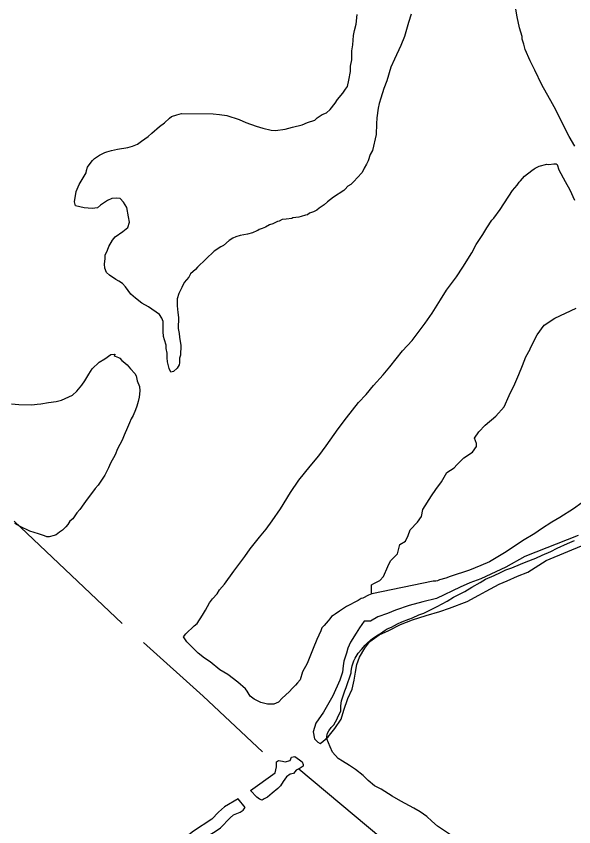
# Model space of a CAD drawing. Extents: x 3263578 to 3301413, y 764927 to 798602.
# Drawn here: x 3268720 to 3269997, y 776528 to 778387 of the extents above; entities that cross this region are included whole.
import ezdxf

# ---------------------------------------------------------------- set-up
doc = ezdxf.new("R2010")
doc.units = 0
doc.layers.add('V-SITE-VEGE', color=7, linetype='Continuous')
doc.layers.add('V-TOPO-SHOR', color=7, linetype='Continuous')

msp = doc.modelspace()

# ---------------------------------------------------------------- linework, layer by layer
at = {"layer": 'V-SITE-VEGE'}
for p, q in [((3269498.7, 778368.7), (3269501.2, 778390.9)), ((3269624.6, 778391.1), (3269618.7, 778372.3)), ((3269495.1, 778354.3), (3269498.7, 778368.7)), ((3269618.7, 778372.3), (3269609.3, 778340.2)), ((3269491.2, 778321), (3269492.7, 778342.1)), ((3269492.7, 778342.1), (3269495.1, 778354.3)), ((3269609.3, 778340.2), (3269601.2, 778319.2)), ((3269488.8, 778307.7), (3269491.2, 778321)), ((3269488.5, 778286.6), (3269488.8, 778307.7)), ((3269601.2, 778319.2), (3269586.3, 778288.4)), ((3269486, 778272.2), (3269488.5, 778286.6)), ((3269586.3, 778288.4), (3269578.2, 778269.6)), ((3269485.8, 778260), (3269486, 778272.2)), ((3269578.2, 778269.6), (3269568.8, 778238.7)), ((3269482.1, 778240), (3269485.8, 778260)), ((3269478.6, 778225.7), (3269482.1, 778240)), ((3269568.8, 778238.7), (3269561.8, 778221)), ((3269455.9, 778196), (3269468.3, 778210.3)), ((3269468.3, 778210.3), (3269474, 778219.1)), ((3269474, 778219.1), (3269478.6, 778225.7)), ((3269561.8, 778221), (3269554.8, 778198.9)), ((3269450.2, 778187.2), (3269455.9, 778196)), ((3269554.8, 778198.9), (3269551.3, 778186.7)), ((3269430.9, 778165.3), (3269438.8, 778173)), ((3269438.8, 778173), (3269450.2, 778187.2)), ((3269548.9, 778175.6), (3269546.3, 778153.5)), ((3269551.3, 778186.7), (3269548.9, 778175.6)), ((3269070.7, 778153.3), (3269075.2, 778156.6)), ((3269075.2, 778156.6), (3269087.5, 778160.8)), ((3269087.5, 778160.8), (3269098.7, 778164)), ((3269098.7, 778164), (3269170.9, 778162.8)), ((3269170.9, 778162.8), (3269185.3, 778161.5)), ((3269185.3, 778161.5), (3269201.9, 778159)), ((3269201.9, 778159), (3269230.7, 778149.6)), ((3269409.6, 778153.4), (3269420.9, 778161)), ((3269420.9, 778161), (3269430.9, 778165.3)), ((3269048.2, 778133.7), (3269059.5, 778142.4)), ((3269059.5, 778142.4), (3269070.7, 778153.3)), ((3269230.7, 778149.6), (3269246.1, 778142.7)), ((3269246.1, 778142.7), (3269269.3, 778134.6)), ((3269352.6, 778132.1), (3269374.9, 778137.3)), ((3269374.9, 778137.3), (3269387.2, 778142.7)), ((3269387.2, 778142.7), (3269404, 778148)), ((3269404, 778148), (3269409.6, 778153.4)), ((3269545, 778140.1), (3269544.6, 778115.7)), ((3269546.3, 778153.5), (3269545, 778140.1)), ((3269022.3, 778110.8), (3269030.2, 778118.4)), ((3269030.2, 778118.4), (3269048.2, 778133.7)), ((3269269.3, 778134.6), (3269284.8, 778129.9)), ((3269284.8, 778129.9), (3269303.6, 778125.1)), ((3269303.6, 778125.1), (3269313.6, 778125)), ((3269313.6, 778125), (3269335.9, 778127.9)), ((3269335.9, 778127.9), (3269352.6, 778132.1)), ((3268997.6, 778093.4), (3269006.5, 778099.9)), ((3269006.5, 778099.9), (3269022.3, 778110.8)), ((3269544.6, 778115.7), (3269536.2, 778079.2)), ((3268938.4, 778078.8), (3268951.8, 778081.9)), ((3268951.8, 778081.9), (3268975.2, 778086)), ((3268975.2, 778086), (3268986.4, 778089.1)), ((3268986.4, 778089.1), (3268997.6, 778093.4)), ((3268899.2, 778060.5), (3268910.5, 778068.1)), ((3268910.5, 778068.1), (3268915, 778070.3)), ((3268915, 778070.3), (3268922.8, 778074.6)), ((3268922.8, 778074.6), (3268927.3, 778075.6)), ((3268927.3, 778075.6), (3268938.4, 778078.8)), ((3269530.5, 778069.3), (3269525.8, 778054.9)), ((3269536.2, 778079.2), (3269530.5, 778069.3)), ((3268883.4, 778040.8), (3268886.8, 778046.3)), ((3268886.8, 778046.3), (3268894.7, 778056.1)), ((3268894.7, 778056.1), (3268899.2, 778060.5)), ((3269522.4, 778047.2), (3269516.7, 778038.4)), ((3269525.8, 778054.9), (3269522.4, 778047.2)), ((3268875.3, 778019.8), (3268879.8, 778027.5)), ((3268879.8, 778027.5), (3268881, 778033)), ((3268881, 778033), (3268883.4, 778040.8)), ((3269512.1, 778028.4), (3269500.8, 778016.4)), ((3269516.7, 778038.4), (3269512.1, 778028.4)), ((3268863.8, 778001.1), (3268875.3, 778019.8)), ((3269494, 778008.7), (3269486.1, 778001.1)), ((3269500.8, 778016.4), (3269494, 778008.7)), ((3268856.9, 777984.5), (3268863.8, 778001.1)), ((3269470.3, 777986.9), (3269446.7, 777971.7)), ((3269473.7, 777990.2), (3269470.3, 777986.9)), ((3269479.4, 777996.7), (3269473.7, 777990.2)), ((3269486.1, 778001.1), (3269479.4, 777996.7)), ((3268853.2, 777961.2), (3268856.9, 777984.5)), ((3268938.9, 777968.8), (3268928.8, 777964.5)), ((3268950, 777969.7), (3268938.9, 777968.8)), ((3268957.8, 777968.5), (3268950, 777969.7)), ((3268965.4, 777960.6), (3268957.8, 777968.5)), ((3269446.7, 777971.7), (3269433.2, 777960.8)), ((3268855.3, 777952.3), (3268853.2, 777961.2)), ((3268875.2, 777947.6), (3268855.3, 777952.3)), ((3268913.1, 777953.6), (3268906.3, 777947.1)), ((3268928.8, 777964.5), (3268913.1, 777953.6)), ((3268973, 777948.2), (3268965.4, 777960.6)), ((3269425.3, 777954.3), (3269414.1, 777946.7)), ((3269433.2, 777960.8), (3269425.3, 777954.3)), ((3268894.1, 777946.1), (3268875.2, 777947.6)), ((3268906.3, 777947.1), (3268894.1, 777946.1)), ((3268977.1, 777927), (3268973, 777948.2)), ((3269387.2, 777931.6), (3269382.7, 777930.5)), ((3269391.7, 777934.8), (3269387.2, 777931.6)), ((3269400.6, 777938), (3269391.7, 777934.8)), ((3269408.5, 777942.3), (3269400.6, 777938)), ((3269414.1, 777946.7), (3269408.5, 777942.3)), ((3268975.6, 777902.6), (3268979.1, 777914.8)), ((3268979.1, 777914.8), (3268977.1, 777927)), ((3269318.1, 777916), (3269308, 777910.6)), ((3269322.5, 777917), (3269318.1, 777916)), ((3269329.2, 777920.3), (3269322.5, 777917)), ((3269338.1, 777921.2), (3269329.2, 777920.3)), ((3269351.5, 777923.2), (3269338.1, 777921.2)), ((3269353.7, 777924.3), (3269351.5, 777923.2)), ((3269367.1, 777926.3), (3269353.7, 777924.3)), ((3269372.7, 777927.3), (3269367.1, 777926.3)), ((3269382.7, 777930.5), (3269372.7, 777927.3)), ((3268964.3, 777892.8), (3268975.6, 777902.6)), ((3269271, 777894.5), (3269261, 777890.2)), ((3269273.3, 777895.6), (3269271, 777894.5)), ((3269276.6, 777897.8), (3269273.3, 777895.6)), ((3269283.3, 777899.9), (3269276.6, 777897.8)), ((3269291.2, 777903.1), (3269283.3, 777899.9)), ((3269300.2, 777908.5), (3269291.2, 777903.1)), ((3269308, 777910.6), (3269300.2, 777908.5)), ((3268940.7, 777873.2), (3268946.4, 777880.9)), ((3268946.4, 777880.9), (3268964.3, 777892.8)), ((3269216.3, 777877.6), (3269207.3, 777872.2)), ((3269223, 777880.9), (3269216.3, 777877.6)), ((3269233.1, 777884), (3269223, 777880.9)), ((3269249.8, 777887.1), (3269233.1, 777884)), ((3269261, 777890.2), (3269249.8, 777887.1)), ((3268929.2, 777850), (3268931.6, 777858.9)), ((3268931.6, 777858.9), (3268940.7, 777873.2)), ((3269188.2, 777858.1), (3269173.6, 777848.3)), ((3269194.9, 777861.3), (3269188.2, 777858.1)), ((3269207.3, 777872.2), (3269194.9, 777861.3)), ((3268923.3, 777831.2), (3268923.5, 777839)), ((3268923.5, 777839), (3268929.2, 777850)), ((3269173.6, 777848.3), (3269135.2, 777811.2)), ((3268922, 777817.9), (3268923.3, 777831.2)), ((3268923, 777809), (3268922, 777817.9)), ((3268926.2, 777799), (3268923, 777809)), ((3269130.7, 777805.7), (3269119.4, 777795.8)), ((3269135.2, 777811.2), (3269130.7, 777805.7)), ((3268933.8, 777793.3), (3268926.2, 777799)), ((3268948.1, 777783), (3268933.8, 777793.3)), ((3268954.7, 777779.6), (3268948.1, 777783)), ((3269114.9, 777788.1), (3269104.7, 777776.1)), ((3269119.4, 777795.8), (3269114.9, 777788.1)), ((3268963.5, 777773.9), (3268954.7, 777779.6)), ((3268970.1, 777766), (3268963.5, 777773.9)), ((3268982, 777749.2), (3268970.1, 777766)), ((3269099, 777765.1), (3269092.1, 777750.7)), ((3269104.7, 777776.1), (3269099, 777765.1)), ((3268993, 777740.1), (3268982, 777749.2)), ((3269092.1, 777750.7), (3269088.5, 777738.6)), ((3269007.3, 777728.8), (3268993, 777740.1)), ((3269022.7, 777720.7), (3269007.3, 777728.8)), ((3269088.5, 777738.6), (3269088.3, 777723)), ((3269047.9, 777702.5), (3269022.7, 777720.7)), ((3269088.3, 777723), (3269090.2, 777707.4)), ((3269053.4, 777694.7), (3269047.9, 777702.5)), ((3269056.6, 777686.9), (3269053.4, 777694.7)), ((3269090.2, 777707.4), (3269091.2, 777696.3)), ((3269091.2, 777696.3), (3269090.8, 777670.7)), ((3269056.2, 777663.5), (3269056.6, 777686.9)), ((3269090.8, 777670.7), (3269092.8, 777659.6)), ((3269057.1, 777652.4), (3269056.2, 777663.5)), ((3269059.2, 777644.6), (3269057.1, 777652.4)), ((3269092.8, 777659.6), (3269093.8, 777650.7)), ((3269063.5, 777632.3), (3269059.2, 777644.6)), ((3269093.8, 777650.7), (3269096.8, 777631.8)), ((3269063.4, 777624.5), (3269063.5, 777632.3)), ((3269065.4, 777614.5), (3269063.4, 777624.5)), ((3269096.8, 777631.8), (3269096.5, 777609.5)), ((3268909.5, 777593.7), (3268923, 777601.2)), ((3268923, 777601.2), (3268936.5, 777611)), ((3268936.5, 777611), (3268944.3, 777612)), ((3268946.5, 777610.8), (3268944.2, 777608.7)), ((3268944.2, 777608.7), (3268946.4, 777607.5)), ((3268944.3, 777612), (3268946.5, 777610.8)), ((3268946.4, 777607.5), (3268954.1, 777604)), ((3268954.1, 777604), (3268957.5, 777602.9)), ((3268957.5, 777602.9), (3268961.8, 777597.3)), ((3268961.8, 777597.3), (3268965.1, 777595)), ((3269065.2, 777603.4), (3269065.4, 777614.5)), ((3269066.2, 777594.5), (3269065.2, 777603.4)), ((3269094.1, 777602.9), (3269093.9, 777591.8)), ((3269096.5, 777609.5), (3269094.1, 777602.9)), ((3268885.8, 777566.3), (3268893.7, 777578.4)), ((3268893.7, 777578.4), (3268909.5, 777593.7)), ((3268965.1, 777595), (3268973.9, 777587.1)), ((3268973.9, 777587.1), (3268981.5, 777578.1)), ((3268981.5, 777578.1), (3268991.3, 777567.9)), ((3269070.4, 777578.8), (3269066.2, 777594.5)), ((3269073.6, 777571), (3269070.4, 777578.8)), ((3269088.2, 777579.7), (3269080.3, 777572)), ((3269092.8, 777587.4), (3269088.2, 777579.7)), ((3269093.9, 777591.8), (3269092.8, 777587.4)), ((3268876.6, 777550.8), (3268885.8, 777566.3)), ((3268991.3, 777567.9), (3268994.6, 777562.3)), ((3268994.6, 777562.3), (3268996.6, 777551.1)), ((3269080.3, 777572), (3269073.6, 777571)), ((3268858.5, 777526.7), (3268869.8, 777541)), ((3268869.8, 777541), (3268876.6, 777550.8)), ((3268996.6, 777551.1), (3269002, 777537.7)), ((3268848.3, 777518), (3268858.5, 777526.7)), ((3269002.9, 777527.7), (3269001.6, 777513.3)), ((3269002, 777537.7), (3269002.9, 777527.7)), ((3268811.4, 777503), (3268823.7, 777506.1)), ((3268823.7, 777506.1), (3268848.3, 777518)), ((3268999.2, 777503.3), (3268995.7, 777492.3)), ((3269001.6, 777513.3), (3268999.2, 777503.3)), ((3268709.1, 777498), (3268725.7, 777496.6)), ((3268725.7, 777496.6), (3268755.7, 777496.1)), ((3268755.7, 777496.1), (3268768, 777497)), ((3268768, 777497), (3268775.8, 777498)), ((3268775.8, 777498), (3268793.6, 777501.1)), ((3268793.6, 777501.1), (3268811.4, 777503)), ((3268993.3, 777484.5), (3268987.6, 777471.3)), ((3268995.7, 777492.3), (3268993.3, 777484.5)), ((3268987.6, 777471.3), (3268983, 777463.6)), ((3268979.5, 777454.7), (3268974.9, 777443.7)), ((3268983, 777463.6), (3268979.5, 777454.7)), ((3268974.9, 777443.7), (3268966.8, 777426.1)), ((3268962.2, 777415), (3268951.9, 777395.2)), ((3268966.8, 777426.1), (3268962.2, 777415)), ((3268951.9, 777395.2), (3268946.1, 777380.8)), ((3268946.1, 777380.8), (3268935.8, 777362.1)), ((3268935.8, 777362.1), (3268931.2, 777351.1)), ((3268931.2, 777351.1), (3268923.1, 777334.5)), ((3268923.1, 777334.5), (3268907.2, 777311.5)), ((3268900.4, 777303.8), (3268890.2, 777289.5)), ((3268907.2, 777311.5), (3268900.4, 777303.8)), ((3268890.2, 777289.5), (3268882.3, 777279.6)), ((3268874.3, 777268.7), (3268865.2, 777255.5)), ((3268882.3, 777279.6), (3268874.3, 777268.7)), ((3268858.4, 777247.8), (3268849.3, 777234.6)), ((3268865.2, 777255.5), (3268858.4, 777247.8)), ((3268842.6, 777229.2), (3268838, 777221.5)), ((3268849.3, 777234.6), (3268842.6, 777229.2)), ((3268729, 777216.5), (3268716.9, 777223.4)), ((3268751.1, 777206.2), (3268729, 777216.5)), ((3268771, 777200.3), (3268751.1, 777206.2)), ((3268825.6, 777208.3), (3268818.8, 777204)), ((3268833.5, 777216), (3268825.6, 777208.3)), ((3268838, 777221.5), (3268833.5, 777216)), ((3268784.2, 777195.7), (3268771, 777200.3)), ((3268789.8, 777193.3), (3268784.2, 777195.7)), ((3268795.3, 777193.3), (3268789.8, 777193.3)), ((3268806.5, 777196.4), (3268795.3, 777193.3)), ((3268810.9, 777197.4), (3268806.5, 777196.4)), ((3268818.8, 777204), (3268810.9, 777197.4))]:
    msp.add_line(p, q, dxfattribs=at)
for points in [[(3269999.7, 778088.4), (3269986.8, 778110.8), (3269971.7, 778141.1), (3269967.4, 778148.9), (3269952.3, 778179.2), (3269944.7, 778192.6), (3269935, 778210.5), (3269924.2, 778229.6), (3269908.1, 778263.2), (3269897.3, 778284.5), (3269885.5, 778310.2), (3269882.4, 778322.5), (3269879.2, 778333.7), (3269879.3, 778340.3), (3269873, 778360.4), (3269867.8, 778385), (3269859.7, 778430.7)], [(3269136.6, 776926.7), (3269130, 776933.4), (3269118, 776944.7), (3269110.4, 776952.6), (3269102.8, 776963.9), (3269108.4, 776970.4), (3269127.6, 776989), (3269134.4, 776994.5), (3269146.9, 777013.2), (3269153.7, 777025.3), (3269162.9, 777041.8), (3269169.7, 777050.6), (3269179.9, 777062.6), (3269185.6, 777071.4), (3269196.9, 777084.6), (3269218.5, 777114.2), (3269227.6, 777126.3), (3269243.5, 777148.3), (3269256, 777165.9), (3269277.5, 777192.2), (3269292.3, 777210.8), (3269305.9, 777229.5), (3269325.2, 777257), (3269348.1, 777294.4), (3269367.4, 777323), (3269393.5, 777354.8), (3269412.8, 777378.9), (3269429.8, 777402), (3269457.1, 777440.4), (3269476.4, 777465.7), (3269503.6, 777500.8), (3269521.7, 777519.4), (3269538.7, 777540.2), (3269560.2, 777564.3), (3269576, 777583), (3269604.4, 777619.2), (3269627, 777643.3), (3269656.5, 777682.8), (3269672.5, 777705.9), (3269691.9, 777736.7), (3269705.5, 777758.7), (3269728.3, 777789.4), (3269743.1, 777811.4), (3269763.6, 777844.4), (3269773.9, 777863.1), (3269788.7, 777886.2), (3269797.8, 777901.6), (3269809.2, 777919.2), (3269813.7, 777923.6), (3269828.5, 777943.4), (3269857, 777987.3), (3269867.2, 777999.4), (3269871.7, 778006), (3269875.1, 778009.3), (3269884.2, 778020.2), (3269901.1, 778033.3), (3269906.7, 778036.6), (3269908.9, 778038.7), (3269917.9, 778043), (3269935.7, 778047.2), (3269940.2, 778047.1), (3269951.3, 778048.1), (3269956.9, 778048)], [(3269956.9, 778048), (3269959.1, 778046.8), (3269963.3, 778034.5), (3269977.3, 778007.6), (3269988.1, 777988.6), (3269998.9, 777965.1)], [(3270015.5, 777271.4), (3269996.4, 777257.3), (3269965, 777237.8), (3269947, 777227), (3269923.4, 777211.8), (3269907.7, 777200.9), (3269879.6, 777183.6), (3269858.3, 777169.5), (3269838.1, 777156.5), (3269804.4, 777135.9), (3269784.3, 777127.4), (3269758.6, 777116.7), (3269713.9, 777101.8), (3269703.8, 777098.7), (3269689.3, 777094.5), (3269684.8, 777092.3), (3269681.5, 777091.2), (3269674.8, 777091.4), (3269534.4, 777062.5), (3269526.5, 777059.3), (3269514.2, 777052.8), (3269509.7, 777051.8), (3269503, 777047.4), (3269476.1, 777033.4), (3269460.4, 777022.6), (3269450.3, 777016.1), (3269445.8, 777012.8), (3269442.4, 777010.6), (3269437.9, 777005.2), (3269434.5, 777000.8), (3269425.4, 776989.8), (3269419.8, 776984.3), (3269417.4, 776977.7), (3269408.2, 776957.8), (3269400.1, 776936.9), (3269386.2, 776902.6), (3269375.9, 776883.9), (3269370.1, 776865.1), (3269364.4, 776858.5), (3269359.9, 776853.1), (3269353.1, 776846.5), (3269345.2, 776837.7), (3269329.4, 776823.6), (3269320.4, 776813.7), (3269310.3, 776809.4), (3269295.8, 776809.6), (3269280.3, 776813.2), (3269264.9, 776821.3), (3269256.1, 776828.1), (3269248.5, 776839.3), (3269245.3, 776844.9), (3269227.8, 776859.6), (3269204.7, 776877.8), (3269186, 776888.1), (3269164.1, 776906.2), (3269150.9, 776915.3), (3269136.6, 776926.7)], [(3269728.7, 776500.5), (3269684.7, 776530.1), (3269671.6, 776541.4), (3269660.6, 776551.6), (3269645.2, 776562.9), (3269630.9, 776570.9), (3269601.2, 776587), (3269581.4, 776598.4), (3269556.1, 776614.4), (3269540.6, 776622.4), (3269526.4, 776634.8), (3269514.3, 776646.1), (3269496.8, 776659.7), (3269483.6, 776668.8), (3269467.1, 776679.1), (3269457.2, 776684.8), (3269444.1, 776699.5), (3269438.7, 776711.8), (3269431.2, 776729.7), (3269431.3, 776735.2), (3269432.6, 776743), (3269436, 776748.5), (3269441.7, 776756.2), (3269447.3, 776761.7), (3269455.3, 776776), (3269456.5, 776780.4), (3269463.4, 776793.6), (3269463.6, 776805.8), (3269464.9, 776816.9), (3269473, 776840.1), (3269475.4, 776847.9), (3269487, 776881), (3269487.1, 776884.4), (3269488.2, 776889.9), (3269489.5, 776897.7), (3269491.8, 776904.3), (3269493, 776908.7), (3269496.4, 776915.3), (3269503.3, 776926.3), (3269511.2, 776935.1), (3269519.1, 776945), (3269523.6, 776949.3), (3269531.5, 776955.9), (3269536, 776960.2), (3269547.3, 776967.8), (3269554, 776971.1), (3269563, 776977.6), (3269569.7, 776981.9), (3269579.8, 776986.2), (3269593.3, 776993.8), (3269603.3, 776998.1), (3269619, 777004.5), (3269627.9, 777007.7), (3269642.5, 777014.1), (3269653.7, 777018.4), (3269669.3, 777025.9), (3269683.9, 777033.4), (3269707.4, 777045.3), (3269722, 777055), (3269747.8, 777068), (3269763.5, 777077.7), (3269782.6, 777088.5), (3269794.9, 777096.1), (3269815, 777104.7), (3269829.6, 777111.1), (3269841.9, 777117.6), (3269855.3, 777121.8), (3269875.5, 777130.4), (3269887.8, 777135.7), (3269910.1, 777144.2), (3269924.7, 777150.7), (3269944.8, 777159.2), (3269959.4, 777166.8), (3269982.9, 777177.5), (3269998.6, 777185)]]:
    msp.add_lwpolyline(points, dxfattribs=at)
at = {"layer": 'V-TOPO-SHOR'}
for points in [[(3269533.6, 777064.2), (3269533.6, 777083.1), (3269539.4, 777086), (3269552.5, 777093.2), (3269561.2, 777101.9), (3269571.3, 777125.1), (3269577.1, 777138.1), (3269593, 777154), (3269598.8, 777175.7), (3269611.9, 777183), (3269617.7, 777196), (3269622, 777209), (3269639.4, 777226.4), (3269648.1, 777239.5), (3269651, 777255.4), (3269671.3, 777287.2), (3269681.4, 777301.7), (3269694.4, 777319.1), (3269706, 777340.8), (3269723.4, 777351), (3269729.2, 777358.2), (3269745.1, 777374.1), (3269765.4, 777387.2), (3269774.1, 777400.2), (3269774.1, 777407.4), (3269769.7, 777419), (3269779.9, 777433.5), (3269794.4, 777449.4), (3269819, 777469.7), (3269837.8, 777491.4), (3269849.4, 777517.5), (3269862.4, 777543.6), (3269871.1, 777565.3), (3269879.8, 777585.6), (3269887.1, 777605.9), (3269897.2, 777623.2), (3269897.2, 777624.7), (3269913.1, 777656.5), (3269929.1, 777678.3), (3269953.7, 777694.2), (3269978.3, 777705.8), (3270002.9, 777717.4)], [(3268962.7, 776994.4), (3268714.7, 777228.9)], [(3270007.1, 777196.5), (3269885.4, 777148.2), (3269841.7, 777123.2), (3269784, 777096.7), (3269759, 777087.3), (3269737.2, 777078), (3269682.6, 777051.5), (3269651.4, 777043.7), (3269620.2, 777035.9), (3269589, 777025), (3269570.2, 777017.2), (3269548.4, 777009.4), (3269531.2, 777000), (3269520.3, 777000), (3269517.2, 777000), (3269506.3, 776984.4), (3269498.5, 776971.9), (3269486, 776951.6), (3269479.7, 776937.6), (3269476.6, 776926.7), (3269470.4, 776908), (3269468.8, 776897), (3269467.3, 776883), (3269461, 776864.3), (3269445.4, 776828.4), (3269423.6, 776790.9), (3269406.4, 776766), (3269400.2, 776745.7), (3269403.3, 776730.1), (3269411.1, 776722.3), (3269415.8, 776719.2), (3269422, 776723.9), (3269434.5, 776734.8), (3269450.1, 776753.5), (3269464.1, 776775.3), (3269470.4, 776795.6), (3269479.7, 776822.1), (3269489.1, 776844), (3269493.8, 776864.3), (3269496.9, 776883), (3269500, 776900.2), (3269506.3, 776917.3), (3269518.7, 776937.6), (3269529.7, 776953.2), (3269551.5, 776968.8), (3269573.4, 776978.2), (3269599.9, 776992.2), (3269628, 777003.1), (3269659.2, 777012.5), (3269690.4, 777021.8), (3269712.2, 777029.6), (3269752.8, 777045.2), (3269779.3, 777059.3), (3269796.5, 777068.6), (3269826.1, 777084.2), (3269844.8, 777092), (3269868.2, 777102.9), (3269891.6, 777112.3), (3269933.8, 777138.8), (3270024.3, 777176.2)], [(3269284.3, 776700), (3269148, 776828.1), (3269011.7, 776950.8)], [(3269367.4, 776661.5), (3269714.9, 776370.2), (3269892.1, 776231.1)]]:
    msp.add_lwpolyline(points, dxfattribs=at)
for points in [[(3269256.6, 776611.5), (3269312.8, 776652.1), (3269315.9, 776666.1), (3269315.9, 776677.1), (3269320.6, 776680.2), (3269329.9, 776678.6), (3269336.2, 776677.1), (3269347.1, 776680.2), (3269350.2, 776688), (3269358, 776689.5), (3269369, 776681.7), (3269375.2, 776677.1), (3269376.8, 776670.8), (3269376.8, 776667.7), (3269370.5, 776663), (3269367.4, 776661.5), (3269361.2, 776658.3), (3269354.9, 776650.5), (3269347.1, 776649), (3269339.3, 776642.7), (3269331.5, 776631.8), (3269325.3, 776622.5), (3269319, 776616.2), (3269306.5, 776605.3), (3269295.6, 776595.9), (3269287.8, 776592.8), (3269283.1, 776589.7), (3269276.9, 776591.3), (3269270.7, 776595.9)], [(3269228.5, 776592.8), (3269197.3, 776574.1), (3269183.3, 776561.6), (3269167.7, 776546), (3269125.6, 776518), (3269111.5, 776507), (3269106.8, 776502.4), (3269105.3, 776496.1), (3269105.3, 776491.4), (3269106.8, 776488.3), (3269110, 776483.6), (3269116.2, 776483.6), (3269124, 776486.7), (3269133.4, 776493), (3269159.9, 776508.6), (3269175.5, 776517.9), (3269188, 776525.7), (3269209.8, 776549.1), (3269217.6, 776555.4), (3269233.2, 776561.6), (3269239.5, 776566.3), (3269244.1, 776572.5)]]:
    msp.add_lwpolyline(points, close=True, dxfattribs=at)

doc.saveas('drawing.dxf')
